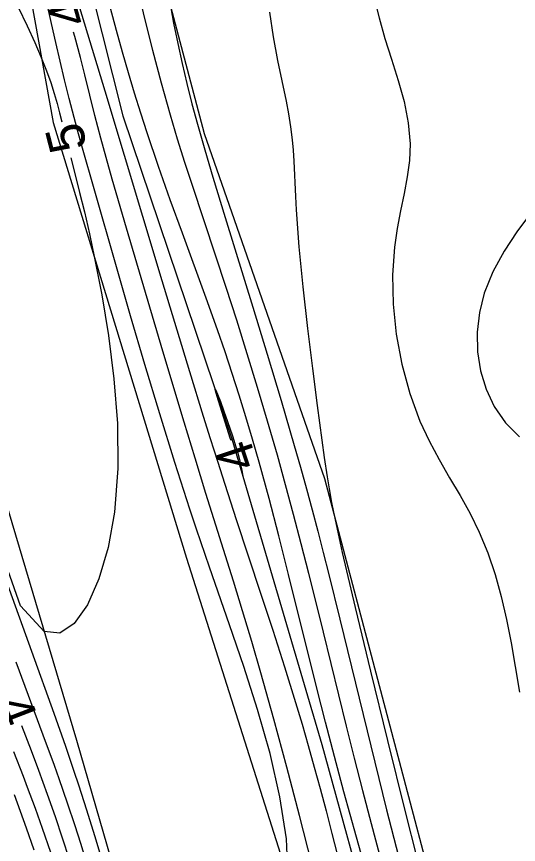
# Model space of a CAD drawing. Extents: x 2602990 to 2605851, y 618069 to 619180.
# Drawn here: x 2603729.11 to 2603755.98, y 618643.77 to 618688.12 of the extents above; entities that cross this region are included whole.
import ezdxf

# ---------------------------------------------------------------- set-up
doc = ezdxf.new("R2010")
doc.units = 0
for name, color, linetype in [('DTM Contours Major', 7, 'Continuous'), ('DTM Contours Major Text', 7, 'Continuous'), ('DTM Contours Minor', 7, 'Continuous'), ('DTM Contours Minor Text', 7, 'Continuous'), ('Exist DTM Crownline', 7, 'Continuous'), ('Exist Roads EOP', 7, 'Continuous'), ('PH Exist DTM Breakline', 7, 'Continuous')]:
    doc.layers.add(name, color=color, linetype=linetype)

msp = doc.modelspace()

# ---------------------------------------------------------------- linework, layer by layer
at = {"layer": 'DTM Contours Major'}
for points in [[(2603731.116, 618693.094), (2603733.834, 618684.143), (2603736.888, 618673.988), (2603738.364, 618669.114), (2603739.097, 618666.722), (2603739.471, 618665.522), (2603739.855, 618664.307), (2603740.253, 618663.064), (2603740.872, 618661.171), (2603742.173, 618657.242), (2603742.823, 618655.258), (2603743.453, 618653.295), (2603744.047, 618651.378), (2603744.394, 618650.215), (2603744.725, 618649.067), (2603745.046, 618647.921), (2603745.36, 618646.764), (2603745.673, 618645.583), (2603745.989, 618644.365), (2603746.553, 618642.151)], [(2603748.025, 618641.615), (2603747.301, 618644.172), (2603746.634, 618646.589), (2603746.127, 618648.488), (2603745.653, 618650.316), (2603745.19, 618652.146), (2603743.671, 618658.242), (2603743.149, 618660.296), (2603742.622, 618662.311), (2603742.091, 618664.254), (2603741.742, 618665.481), (2603741.388, 618666.674), (2603741.028, 618667.846), (2603740.656, 618669.006), (2603740.271, 618670.165), (2603739.869, 618671.334), (2603739.265, 618673.03), (2603737.985, 618676.519), (2603737.336, 618678.299), (2603736.701, 618680.091), (2603736.091, 618681.89), (2603735.751, 618682.946), (2603735.42, 618684.011), (2603735.097, 618685.097), (2603734.777, 618686.213), (2603734.457, 618687.37), (2603734.134, 618688.578)], [(2603740.184, 618616.058), (2603739.388, 618618.241), (2603738.928, 618619.548), (2603738.361, 618621.224), (2603737.76, 618623.061), (2603737.143, 618624.997), (2603736.529, 618626.967), (2603735.936, 618628.908), (2603735.384, 618630.754), (2603734.84, 618632.62), (2603734.357, 618634.329), (2603733.921, 618635.916), (2603733.05, 618639.182), (2603732.844, 618639.94), (2603732.636, 618640.679), (2603732.296, 618641.836), (2603731.942, 618642.97), (2603731.572, 618644.105), (2603731.183, 618645.251), (2603730.761, 618646.45), (2603730.295, 618647.728), (2603729.899, 618648.78), (2603729.382, 618650.127)]]:
    msp.add_lwpolyline(points, dxfattribs=at)
at = {"layer": 'DTM Contours Minor'}
for points in [[(2603735.52, 618689.871), (2603735.943, 618688.091), (2603736.386, 618686.315), (2603736.848, 618684.562), (2603737.329, 618682.851), (2603737.71, 618681.577), (2603738.101, 618680.328), (2603738.502, 618679.091), (2603739.746, 618675.349), (2603740.31, 618673.632), (2603740.876, 618671.871), (2603741.439, 618670.08), (2603741.992, 618668.271), (2603742.531, 618666.456), (2603743.05, 618664.649), (2603743.493, 618663.051), (2603743.918, 618661.465), (2603744.329, 618659.886), (2603744.73, 618658.311), (2603745.513, 618655.153), (2603746.749, 618650.117), (2603747.178, 618648.401), (2603747.623, 618646.66), (2603748.086, 618644.891), (2603748.631, 618642.873)], [(2603737.306, 618688.886), (2603737.514, 618687.767), (2603737.734, 618686.678), (2603737.969, 618685.604), (2603738.223, 618684.533), (2603738.496, 618683.452), (2603738.794, 618682.348), (2603739.183, 618680.979), (2603739.619, 618679.508), (2603740.273, 618677.358), (2603741.754, 618672.554), (2603742.523, 618670.042), (2603743.274, 618667.55), (2603743.976, 618665.151), (2603744.31, 618663.974), (2603744.628, 618662.825), (2603744.934, 618661.691), (2603745.233, 618660.557), (2603745.529, 618659.409), (2603745.827, 618658.232), (2603746.42, 618655.841), (2603748.284, 618648.179), (2603748.919, 618645.621), (2603749.553, 618643.14)], [(2603729.197, 618688.62), (2603729.674, 618687.626), (2603730.084, 618686.727), (2603730.429, 618685.919), (2603730.706, 618685.215), (2603730.933, 618684.58), (2603731.12, 618684.001), (2603731.276, 618683.463), (2603731.412, 618682.954), (2603731.528, 618682.489)], [(2603743.653, 618641.936), (2603743.553, 618644.075), (2603743.208, 618646.331), (2603742.675, 618648.654), (2603742.009, 618650.996), (2603741.267, 618653.307), (2603740.505, 618655.537), (2603739.435, 618658.618), (2603738.736, 618660.67), (2603738.384, 618661.731), (2603737.583, 618664.227), (2603736.777, 618666.837), (2603735.981, 618669.485), (2603735.214, 618672.095), (2603734.49, 618674.59), (2603733.217, 618679.023), (2603732.676, 618680.94), (2603732.427, 618681.843), (2603732.191, 618682.721), (2603731.928, 618683.73), (2603731.676, 618684.728), (2603731.435, 618685.723), (2603731.2, 618686.726), (2603730.97, 618687.746), (2603730.743, 618688.791)], [(2603742.642, 618688.361), (2603742.848, 618687.027), (2603743.083, 618685.765), (2603743.535, 618683.592), (2603743.667, 618682.902), (2603743.78, 618682.215), (2603743.869, 618681.522), (2603743.92, 618680.956), (2603743.957, 618680.375), (2603744.041, 618678.475), (2603744.077, 618677.77), (2603744.223, 618675.791), (2603744.431, 618673.634), (2603744.678, 618671.417), (2603744.942, 618669.26), (2603745.2, 618667.282), (2603745.581, 618664.499), (2603745.731, 618663.469), (2603745.836, 618662.824), (2603745.972, 618662.086), (2603746.057, 618661.658), (2603746.545, 618659.406), (2603747.227, 618656.472), (2603748.049, 618653.05), (2603748.962, 618649.334), (2603749.913, 618645.517), (2603751.156, 618640.598)], [(2603748.362, 618688.671), (2603748.511, 618688.044), (2603748.826, 618686.949), (2603749.183, 618685.831), (2603749.539, 618684.699), (2603749.85, 618683.562), (2603750.076, 618682.427), (2603750.172, 618681.304), (2603750.137, 618680.416), (2603750.02, 618679.529), (2603749.853, 618678.633), (2603749.663, 618677.716), (2603749.481, 618676.767), (2603749.336, 618675.775), (2603749.237, 618674.278), (2603749.271, 618672.708), (2603749.437, 618671.103), (2603749.731, 618669.5), (2603750.154, 618667.935), (2603750.702, 618666.448), (2603751.192, 618665.397), (2603751.729, 618664.393), (2603752.289, 618663.42), (2603752.849, 618662.459), (2603753.386, 618661.494), (2603753.876, 618660.507), (2603754.335, 618659.394), (2603754.724, 618658.24), (2603755.052, 618657.049), (2603755.334, 618655.827), (2603755.579, 618654.578), (2603755.8, 618653.307), (2603756.024, 618651.939)], [(2603744.919, 618642.732), (2603744.256, 618645.318), (2603743.574, 618647.921), (2603742.883, 618650.489), (2603742.188, 618652.969), (2603741.696, 618654.653), (2603741.205, 618656.283), (2603740.715, 618657.874), (2603739.244, 618662.577), (2603738.661, 618664.471), (2603738.08, 618666.385), (2603736.94, 618670.195), (2603734.989, 618676.788), (2603734.228, 618679.403), (2603733.9, 618680.562), (2603733.614, 618681.608), (2603733.296, 618682.827), (2603732.759, 618684.992), (2603732.522, 618685.92), (2603732.217, 618687.055), (2603732.151, 618687.292)], [(2603732.016, 618680.549), (2603732.248, 618679.641), (2603732.484, 618678.701), (2603732.736, 618677.655), (2603733.002, 618676.488), (2603733.282, 618675.183), (2603733.668, 618673.21), (2603734.029, 618671.03), (2603734.322, 618668.71), (2603734.501, 618666.315), (2603734.522, 618663.912), (2603734.341, 618661.567), (2603734.004, 618659.687), (2603733.518, 618657.998), (2603732.906, 618656.602), (2603732.197, 618655.6), (2603731.416, 618655.095), (2603730.589, 618655.187), (2603729.313, 618656.547), (2603725.78, 618666.541)], [(2603756.622, 618677.577), (2603755.896, 618676.591), (2603755.208, 618675.548), (2603754.607, 618674.451), (2603754.144, 618673.302), (2603753.885, 618672.265), (2603753.766, 618671.211), (2603753.786, 618670.16), (2603753.945, 618669.134), (2603754.242, 618668.152), (2603754.677, 618667.237), (2603755.289, 618666.356), (2603756.036, 618665.603)], [(2603739.734, 618668.167), (2603739.762, 618668.139), (2603739.865, 618667.897), (2603740.021, 618667.496), (2603740.209, 618666.99), (2603740.408, 618666.434), (2603740.668, 618665.664), (2603740.851, 618665.072), (2603740.949, 618664.727), (2603741.036, 618664.401), (2603741.104, 618664.122), (2603741.154, 618663.893), (2603741.189, 618663.715), (2603741.208, 618663.59), (2603741.213, 618663.522), (2603741.211, 618663.519)], [(2603740.59, 618665.405), (2603740.55, 618665.528), (2603739.84, 618667.764), (2603739.75, 618668.068), (2603739.734, 618668.167)], [(2603727.499, 618660.767), (2603731.093, 618650.799), (2603731.72, 618649.031), (2603732.176, 618647.703), (2603732.423, 618646.962), (2603732.852, 618645.631), (2603733.28, 618644.244), (2603734.257, 618640.981)], [(2603732.884, 618642.7), (2603732.541, 618643.823), (2603732.238, 618644.775), (2603731.839, 618645.981), (2603731.386, 618647.296), (2603731.135, 618648.001), (2603730.538, 618649.634), (2603729.079, 618653.546)], [(2603730.948, 618643.34), (2603730.501, 618644.627), (2603730.112, 618645.706), (2603729.695, 618646.828), (2603729.473, 618647.414), (2603728.96, 618648.741)], [(2603728.98, 618646.457), (2603729.618, 618644.67), (2603730.031, 618643.487)]]:
    msp.add_lwpolyline(points, dxfattribs=at)
at = {"layer": 'Exist DTM Crownline'}
msp.add_spline([(2603233.488, 618380.754), (2603285.185, 618400.095), (2603335.457, 618418.629), (2603390.812, 618439.069), (2603440.087, 618457.325), (2603493.996, 618477.231), (2603542.655, 618495.301), (2603600.808, 618516.867), (2603653.659, 618536.362), (2603706.222, 618555.742), (2603764.811, 618577.593), (2603823.52, 618599.847), (2603878.564, 618620.56), (2603937.951, 618643.078), (2603997.369, 618665.789), (2604036.209, 618680.665), (2604055.311, 618688.017)], degree=3, dxfattribs=at)
at = {"layer": 'Exist Roads EOP'}
for points in [[(2603230.17, 618389.98), (2603282.929, 618409.597), (2603332.773, 618427.868), (2603388.167, 618448.413), (2603437.203, 618466.721), (2603490.778, 618486.527), (2603539.039, 618504.558), (2603597.451, 618526.156), (2603651.053, 618545.972), (2603705.208, 618566.084), (2603762.02, 618587.183), (2603820.334, 618609.162), (2603876.341, 618629.99), (2603934.909, 618652.28), (2603996.409, 618675.568), (2604033.216, 618689.957), (2604052.01, 618697.199)], [(2604034.633, 618668.486), (2603984.89, 618650.123), (2603936.767, 618631.654), (2603888.195, 618613.335), (2603837.766, 618594.258), (2603782.918, 618573.705), (2603731.939, 618554.39), (2603671.126, 618532.171), (2603621.822, 618514.106), (2603561.545, 618491.877), (2603506.421, 618471.293), (2603452.163, 618451.33), (2603398.364, 618431.316), (2603341.431, 618410.355), (2603281.65, 618388.199), (2603223.033, 618366.475), (2603185.717, 618352.612)]]:
    msp.add_spline(points, degree=3, dxfattribs=at)
at = {"layer": 'PH Exist DTM Breakline'}
for points in [[(2603740.721, 618580.462), (2603743.569, 618585.707), (2603745.367, 618590.394), (2603745.968, 618596.178), (2603746.213, 618600.624), (2603742.35, 618614.727), (2603732.327, 618649.349), (2603723.779, 618678.063), (2603708.215, 618744.099), (2603707.858, 618749.354), (2603708.238, 618755.061), (2603710.212, 618763.823), (2603713.612, 618770.972), (2603717.092, 618777.529), (2603722.485, 618784.846)], [(2603765.932, 618728.829), (2603750.031, 618726.797), (2603736.947, 618724.574), (2603730.586, 618723.835), (2603726.886, 618723.571), (2603724.6, 618722.656), (2603724.179, 618720.577), (2603731.057, 618682.438), (2603738.21, 618659.115), (2603746.815, 618631.957), (2603752.743, 618612.175), (2603757.999, 618599.348)], [(2603759.532, 618612.331), (2603752.287, 618638.081), (2603745.606, 618663.365), (2603739.174, 618681.829), (2603734.735, 618698.599), (2603732.147, 618707.323)], [(2603729.219, 618704.927), (2603734.804, 618682.808), (2603740.63, 618665.506), (2603745.445, 618649.119), (2603751.124, 618628.482), (2603754.791, 618615.378), (2603757.27, 618609.073), (2603759.086, 618605.724)]]:
    msp.add_lwpolyline(points, dxfattribs=at)

# ---------------------------------------------------------------- texts
at = {"layer": 'DTM Contours Major Text'}
msp.add_text('4', height=2, rotation=291.0422, dxfattribs=at).set_placement((2603727.856, 618651.311))
at = {"layer": 'DTM Contours Minor Text'}
for s, rotation, p in [('4', 105.7266, (2603733.022, 618687.897)), ('5', 104.1274, (2603732.899, 618681.129)), ('4', 108.2346, (2603742.048, 618664.144))]:
    msp.add_text(s, height=2, rotation=rotation, dxfattribs=at).set_placement(p)

doc.saveas('drawing.dxf')
